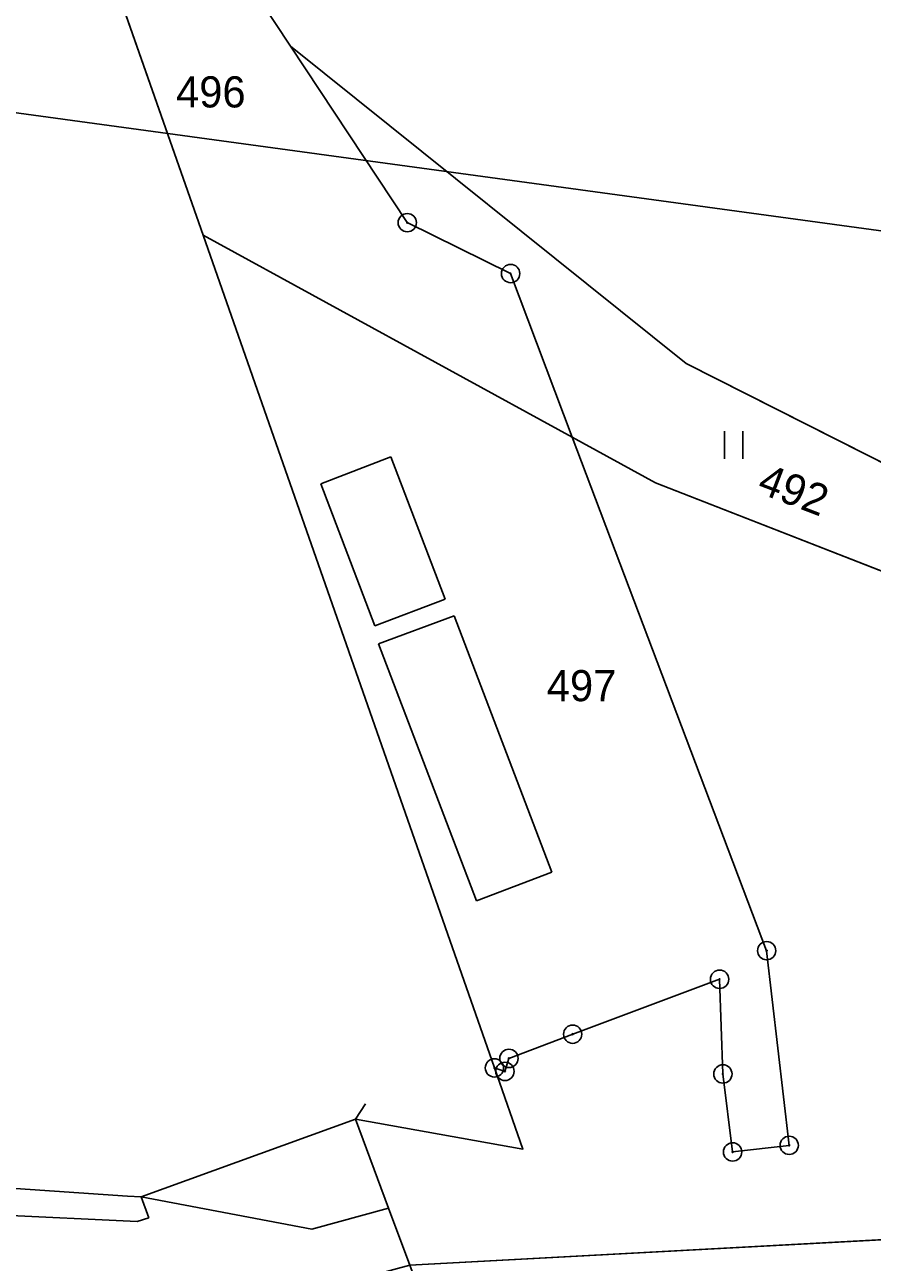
# Model space of a CAD drawing. Extents: x -689422 to -685210, y -987725 to -982160.
# Drawn here: x -686724.5 to -686678.2, y -986202.6 to -986135.1 of the extents above; entities that cross this region are included whole.
import ezdxf

# ---------------------------------------------------------------- set-up
doc = ezdxf.new("R2010")
doc.units = 0
for name, color, linetype in [('KN_Hranice_katastrální území', 7, 'Continuous'), ('KN_Hranice_parcel', 7, 'Continuous'), ('KN_Hranice_parcel_vnitrni_kresba', 7, 'Continuous'), ('KN_Parcelni cisla', 7, 'Continuous'), ('KN_Polygon parcely', 7, 'Continuous'), ('KN_Pozemkove predmety', 7, 'Continuous'), ('KN_POZEMKY_OSTATNI PLOCHA', 7, 'Continuous'), ('KN_POZEMKY_OVOCNY_SAD', 7, 'Continuous'), ('KN_POZEMKY_TTP', 7, 'Continuous'), ('KN_POZEMKY_VODNI_PLOCHA', 7, 'Continuous'), ('KN_VYUZITI_07_vodni plocha_tok prirozeny', 7, 'Continuous'), ('KN_VYUZITI_16_ostatni plocha_silnice', 7, 'Continuous'), ('KN_VYUZITI_23_ostatni plocha_manipulacni plocha', 7, 'Continuous'), ('KN_VYUZITI_26_ostatni plocha_jina plocha', 7, 'Continuous'), ('KN_Značky bodu BP', 7, 'Continuous'), ('KN_Značky kultur', 7, 'Continuous')]:
    doc.layers.add(name, color=color, linetype=linetype)

msp = doc.modelspace()

# ---------------------------------------------------------------- linework, layer by layer
at = {"layer": 'KN_Hranice_katastrální území'}
for points in [[(-686739.44, -986009.75), (-686731, -986034.99), (-686723.61, -986047.67), (-686727.99, -986057.35), (-686726.21, -986068.65), (-686726.79, -986069.45), (-686733.98, -986078.77), (-686737.03, -986087.16), (-686734.88, -986100.9), (-686734.48, -986103.49), (-686721.63, -986126.87), (-686714.74, -986146.55), (-686698.83, -986192.01), (-686697.28, -986196.44), (-686706.41, -986194.81), (-686704.61, -986199.67), (-686703.45, -986202.79), (-686701.28, -986208.65), (-686700.56, -986210.6), (-686698.08, -986217.29), (-686693.87, -986213.32), (-686689.98, -986217.58), (-686665.99, -986301.77)], [(-686697.28, -986196.44), (-686698.83, -986192.01), (-686714.74, -986146.55), (-686721.63, -986126.87), (-686734.48, -986103.49), (-686734.88, -986100.9), (-686737.03, -986087.16), (-686733.98, -986078.77), (-686726.79, -986069.45), (-686726.21, -986068.65), (-686727.99, -986057.35), (-686723.61, -986047.67), (-686731, -986034.99), (-686739.44, -986009.75)], [(-686665.99, -986301.77), (-686689.98, -986217.58), (-686693.87, -986213.32), (-686698.08, -986217.29), (-686700.56, -986210.6), (-686701.28, -986208.65), (-686703.45, -986202.79), (-686704.61, -986199.67), (-686706.41, -986194.81), (-686697.28, -986196.44)]]:
    msp.add_lwpolyline(points, dxfattribs=at)
at = {"layer": 'KN_Hranice_parcel'}
for p, q in [((-686714.74, -986146.55), (-686721.63, -986126.87)), ((-686714.74, -986146.55), (-686721.63, -986126.87)), ((-686714.25, -986129.74), (-686709.96, -986136.23)), ((-686709.96, -986136.23), (-686703.59, -986145.86)), ((-686703.59, -986145.86), (-686697.95, -986148.64)), ((-686714.74, -986146.55), (-686694.58, -986157.58)), ((-686698.83, -986192.01), (-686714.74, -986146.55)), ((-686698.83, -986192.01), (-686714.74, -986146.55)), ((-686697.95, -986148.64), (-686694.58, -986157.58)), ((-686694.58, -986157.58), (-686683.97, -986185.61)), ((-686704.61, -986199.67), (-686706.41, -986194.81)), ((-686704.61, -986199.67), (-686706.41, -986194.81)), ((-686703.45, -986202.79), (-686704.61, -986199.67)), ((-686703.45, -986202.79), (-686704.61, -986199.67))]:
    msp.add_line(p, q, dxfattribs=at)
for points in [[(-686709.96, -986136.23), (-686688.36, -986153.55), (-686652.92, -986171.47), (-686653.43, -986174.36)], [(-686694.58, -986157.58), (-686690.04, -986160.07), (-686653.43, -986174.36)], [(-686683.97, -986185.61), (-686682.74, -986196.24), (-686685.83, -986196.6), (-686686.36, -986192.34), (-686686.54, -986187.17), (-686694.56, -986190.17), (-686698.04, -986191.49), (-686698.26, -986192.2), (-686698.83, -986192.01)], [(-686706.41, -986194.81), (-686697.28, -986196.44), (-686698.83, -986192.01)], [(-686706.41, -986194.81), (-686697.28, -986196.44), (-686698.83, -986192.01)], [(-686725.51, -986198.56), (-686718.86, -986199.02), (-686718.11, -986199.05)], [(-686718.11, -986199.05), (-686708.8, -986200.82), (-686704.61, -986199.67)], [(-686624.7, -986261.38), (-686636.01, -986217.82), (-686664.66, -986238.46), (-686663.73, -986216.26), (-686671.51, -986201.06), (-686703.45, -986202.79)]]:
    msp.add_lwpolyline(points, dxfattribs=at)
at = {"layer": 'KN_Hranice_parcel_vnitrni_kresba'}
for p, q in [((-686708.31, -986160.12), (-686704.48, -986158.64)), ((-686704.48, -986158.64), (-686701.53, -986166.42)), ((-686708.31, -986160.12), (-686705.36, -986167.87)), ((-686705.36, -986167.87), (-686701.53, -986166.42)), ((-686705.16, -986168.85), (-686701.03, -986167.32)), ((-686701.03, -986167.32), (-686695.7, -986181.33)), ((-686705.16, -986168.85), (-686699.81, -986182.88)), ((-686699.81, -986182.88), (-686695.7, -986181.33)), ((-686705.865, -986193.971), (-686706.409, -986194.81)), ((-686718.11, -986199.05), (-686706.41, -986194.81)), ((-686718.11, -986199.05), (-686717.69, -986200.19)), ((-686729.51, -986199.86), (-686718.33, -986200.4)), ((-686718.33, -986200.4), (-686717.69, -986200.19))]:
    msp.add_line(p, q, dxfattribs=at)
at = {"layer": 'KN_Polygon parcely'}
for points in [[(-686737.03, -986087.16), (-686734.88, -986100.9), (-686734.48, -986103.49), (-686732.94, -986104.39), (-686714.25, -986129.74), (-686709.96, -986136.23), (-686688.36, -986153.55), (-686652.92, -986171.47), (-686653.43, -986174.36), (-686599.56, -986209.09), (-686597.75, -986208.12), (-686591.19, -986200.22), (-686628.32, -986171.42), (-686733.98, -986078.77)], [(-686721.63, -986126.87), (-686714.74, -986146.55), (-686694.58, -986157.58), (-686697.95, -986148.64), (-686703.59, -986145.86), (-686709.96, -986136.23), (-686714.25, -986129.74), (-686732.94, -986104.39), (-686734.48, -986103.49)], [(-686690.04, -986160.07), (-686653.43, -986174.36), (-686652.92, -986171.47), (-686688.36, -986153.55), (-686709.96, -986136.23), (-686703.59, -986145.86), (-686697.95, -986148.64), (-686694.58, -986157.58)], [(-686698.83, -986192.01), (-686698.26, -986192.2), (-686698.04, -986191.49), (-686694.56, -986190.17), (-686686.54, -986187.17), (-686686.36, -986192.34), (-686685.83, -986196.6), (-686682.74, -986196.24), (-686683.97, -986185.61), (-686694.58, -986157.58), (-686714.74, -986146.55)], [(-686745.09, -986186.25), (-686732.73, -986205.61), (-686727.41, -986208.24), (-686726.28, -986208.8), (-686725.59, -986208.78), (-686716.22, -986206.25), (-686715.55, -986206.06), (-686703.45, -986202.79), (-686704.61, -986199.67), (-686708.8, -986200.82), (-686718.11, -986199.05), (-686718.86, -986199.02), (-686725.51, -986198.56), (-686728.01, -986197.86)]]:
    msp.add_lwpolyline(points, close=True, dxfattribs=at)
for points in [[(-686763.72, -986106.58), (-686752.96, -986135.12), (-686745.8, -986153.08), (-686725.51, -986198.56), (-686718.86, -986199.02), (-686718.11, -986199.05), (-686708.8, -986200.82), (-686704.61, -986199.67), (-686706.41, -986194.81), (-686697.28, -986196.44), (-686698.83, -986192.01), (-686714.74, -986146.55), (-686721.63, -986126.87)], [(-686653.43, -986174.36), (-686690.04, -986160.07), (-686694.58, -986157.58), (-686683.97, -986185.61), (-686682.74, -986196.24), (-686685.83, -986196.6), (-686686.36, -986192.34), (-686686.54, -986187.17), (-686694.56, -986190.17), (-686698.04, -986191.49), (-686698.26, -986192.2), (-686698.83, -986192.01), (-686697.28, -986196.44), (-686706.41, -986194.81), (-686704.61, -986199.67), (-686703.45, -986202.79), (-686671.51, -986201.06)], [(-686624.7, -986261.38), (-686636.01, -986217.82), (-686664.66, -986238.46), (-686663.73, -986216.26), (-686671.51, -986201.06), (-686703.45, -986202.79), (-686701.28, -986208.65), (-686700.56, -986210.6), (-686696.47, -986210.62), (-686679.56, -986210.72), (-686671.4, -986248.73)]]:
    msp.add_lwpolyline(points, dxfattribs=at)
at = {"layer": 'KN_Pozemkove predmety'}
msp.add_line((-686895.27, -986116.64), (-686611.41, -986155.35), dxfattribs=at)
at = {"layer": 'KN_POZEMKY_OSTATNI PLOCHA'}
for p, q in [((-686721.63, -986126.87), (-686714.74, -986146.55)), ((-686714.74, -986146.55), (-686721.63, -986126.87)), ((-686714.25, -986129.74), (-686709.96, -986136.23)), ((-686709.96, -986136.23), (-686703.59, -986145.86)), ((-686703.59, -986145.86), (-686697.95, -986148.64)), ((-686714.74, -986146.55), (-686698.83, -986192.01)), ((-686714.74, -986146.55), (-686694.58, -986157.58)), ((-686698.83, -986192.01), (-686714.74, -986146.55)), ((-686694.58, -986157.58), (-686714.74, -986146.55)), ((-686697.95, -986148.64), (-686694.58, -986157.58)), ((-686694.58, -986157.58), (-686683.97, -986185.61)), ((-686683.97, -986185.61), (-686694.58, -986157.58)), ((-686694.58, -986157.58), (-686690.04, -986160.07)), ((-686690.04, -986160.07), (-686653.43, -986174.36)), ((-686683.97, -986185.61), (-686682.74, -986196.24)), ((-686682.74, -986196.24), (-686683.97, -986185.61)), ((-686686.54, -986187.17), (-686694.56, -986190.17)), ((-686694.56, -986190.17), (-686686.54, -986187.17)), ((-686686.36, -986192.34), (-686686.54, -986187.17)), ((-686686.54, -986187.17), (-686686.36, -986192.34)), ((-686694.56, -986190.17), (-686698.04, -986191.49)), ((-686698.04, -986191.49), (-686694.56, -986190.17)), ((-686698.04, -986191.49), (-686698.26, -986192.2)), ((-686698.26, -986192.2), (-686698.04, -986191.49)), ((-686698.83, -986192.01), (-686697.28, -986196.44)), ((-686698.26, -986192.2), (-686698.83, -986192.01)), ((-686697.28, -986196.44), (-686698.83, -986192.01)), ((-686698.83, -986192.01), (-686698.26, -986192.2)), ((-686685.83, -986196.6), (-686686.36, -986192.34)), ((-686686.36, -986192.34), (-686685.83, -986196.6)), ((-686697.28, -986196.44), (-686706.41, -986194.81)), ((-686706.41, -986194.81), (-686704.61, -986199.67)), ((-686704.61, -986199.67), (-686706.41, -986194.81)), ((-686706.41, -986194.81), (-686697.28, -986196.44)), ((-686682.74, -986196.24), (-686685.83, -986196.6)), ((-686685.83, -986196.6), (-686682.74, -986196.24)), ((-686718.86, -986199.02), (-686725.51, -986198.56)), ((-686725.51, -986198.56), (-686718.86, -986199.02)), ((-686718.11, -986199.05), (-686718.86, -986199.02)), ((-686718.86, -986199.02), (-686718.11, -986199.05)), ((-686708.8, -986200.82), (-686718.11, -986199.05)), ((-686718.11, -986199.05), (-686708.8, -986200.82)), ((-686704.61, -986199.67), (-686708.8, -986200.82)), ((-686708.8, -986200.82), (-686704.61, -986199.67)), ((-686704.61, -986199.67), (-686703.45, -986202.79)), ((-686703.45, -986202.79), (-686704.61, -986199.67)), ((-686671.51, -986201.06), (-686703.45, -986202.79))]:
    msp.add_line(p, q, dxfattribs=at)
at = {"layer": 'KN_POZEMKY_OVOCNY_SAD'}
for p, q in [((-686709.96, -986136.23), (-686714.25, -986129.74)), ((-686688.36, -986153.55), (-686709.96, -986136.23)), ((-686652.92, -986171.47), (-686688.36, -986153.55))]:
    msp.add_line(p, q, dxfattribs=at)
at = {"layer": 'KN_POZEMKY_TTP'}
for p, q in [((-686703.59, -986145.86), (-686709.96, -986136.23)), ((-686709.96, -986136.23), (-686688.36, -986153.55)), ((-686697.95, -986148.64), (-686703.59, -986145.86)), ((-686694.58, -986157.58), (-686697.95, -986148.64)), ((-686688.36, -986153.55), (-686652.92, -986171.47)), ((-686690.04, -986160.07), (-686694.58, -986157.58)), ((-686653.43, -986174.36), (-686690.04, -986160.07))]:
    msp.add_line(p, q, dxfattribs=at)
at = {"layer": 'KN_POZEMKY_VODNI_PLOCHA'}
msp.add_line((-686703.45, -986202.79), (-686671.51, -986201.06), dxfattribs=at)
at = {"layer": 'KN_VYUZITI_07_vodni plocha_tok prirozeny'}
msp.add_line((-686703.45, -986202.79), (-686671.51, -986201.06), dxfattribs=at)
at = {"layer": 'KN_VYUZITI_16_ostatni plocha_silnice'}
for p, q in [((-686721.63, -986126.87), (-686714.74, -986146.55)), ((-686714.74, -986146.55), (-686698.83, -986192.01)), ((-686698.83, -986192.01), (-686697.28, -986196.44)), ((-686697.28, -986196.44), (-686706.41, -986194.81)), ((-686706.41, -986194.81), (-686704.61, -986199.67)), ((-686718.86, -986199.02), (-686725.51, -986198.56)), ((-686725.51, -986198.56), (-686718.86, -986199.02)), ((-686718.11, -986199.05), (-686718.86, -986199.02)), ((-686718.86, -986199.02), (-686718.11, -986199.05)), ((-686708.8, -986200.82), (-686718.11, -986199.05)), ((-686718.11, -986199.05), (-686708.8, -986200.82)), ((-686704.61, -986199.67), (-686708.8, -986200.82)), ((-686708.8, -986200.82), (-686704.61, -986199.67)), ((-686704.61, -986199.67), (-686703.45, -986202.79))]:
    msp.add_line(p, q, dxfattribs=at)
at = {"layer": 'KN_VYUZITI_23_ostatni plocha_manipulacni plocha'}
for p, q in [((-686714.74, -986146.55), (-686694.58, -986157.58)), ((-686698.83, -986192.01), (-686714.74, -986146.55)), ((-686694.58, -986157.58), (-686683.97, -986185.61)), ((-686683.97, -986185.61), (-686694.58, -986157.58)), ((-686694.58, -986157.58), (-686690.04, -986160.07)), ((-686690.04, -986160.07), (-686653.43, -986174.36)), ((-686683.97, -986185.61), (-686682.74, -986196.24)), ((-686682.74, -986196.24), (-686683.97, -986185.61)), ((-686686.54, -986187.17), (-686694.56, -986190.17)), ((-686694.56, -986190.17), (-686686.54, -986187.17)), ((-686686.36, -986192.34), (-686686.54, -986187.17)), ((-686686.54, -986187.17), (-686686.36, -986192.34)), ((-686694.56, -986190.17), (-686698.04, -986191.49)), ((-686698.04, -986191.49), (-686694.56, -986190.17)), ((-686698.04, -986191.49), (-686698.26, -986192.2)), ((-686698.26, -986192.2), (-686698.04, -986191.49)), ((-686698.26, -986192.2), (-686698.83, -986192.01)), ((-686697.28, -986196.44), (-686698.83, -986192.01)), ((-686698.83, -986192.01), (-686698.26, -986192.2)), ((-686685.83, -986196.6), (-686686.36, -986192.34)), ((-686686.36, -986192.34), (-686685.83, -986196.6)), ((-686704.61, -986199.67), (-686706.41, -986194.81)), ((-686706.41, -986194.81), (-686697.28, -986196.44)), ((-686682.74, -986196.24), (-686685.83, -986196.6)), ((-686685.83, -986196.6), (-686682.74, -986196.24)), ((-686703.45, -986202.79), (-686704.61, -986199.67)), ((-686671.51, -986201.06), (-686703.45, -986202.79))]:
    msp.add_line(p, q, dxfattribs=at)
at = {"layer": 'KN_VYUZITI_26_ostatni plocha_jina plocha'}
for p, q in [((-686714.74, -986146.55), (-686721.63, -986126.87)), ((-686714.25, -986129.74), (-686709.96, -986136.23)), ((-686709.96, -986136.23), (-686703.59, -986145.86)), ((-686703.59, -986145.86), (-686697.95, -986148.64)), ((-686694.58, -986157.58), (-686714.74, -986146.55)), ((-686697.95, -986148.64), (-686694.58, -986157.58))]:
    msp.add_line(p, q, dxfattribs=at)
at = {"layer": 'KN_Značky bodu BP'}
for centre, radius in [((-686703.59, -986145.86), 0.5), ((-686703.59, -986145.86), 0.0303), ((-686697.95, -986148.64), 0.5), ((-686697.95, -986148.64), 0.0303), ((-686683.97, -986185.61), 0.5), ((-686683.97, -986185.61), 0.0303), ((-686686.54, -986187.17), 0.5), ((-686686.54, -986187.17), 0.0303), ((-686694.56, -986190.17), 0.5), ((-686694.56, -986190.17), 0.0303), ((-686698.04, -986191.49), 0.5), ((-686698.83, -986192.01), 0.5), ((-686698.83, -986192.01), 0.5), ((-686698.83, -986192.01), 0.0303), ((-686698.83, -986192.01), 0.0303), ((-686698.26, -986192.2), 0.5), ((-686698.04, -986191.49), 0.0303), ((-686686.36, -986192.34), 0.5), ((-686698.26, -986192.2), 0.0303), ((-686686.36, -986192.34), 0.0303), ((-686682.74, -986196.24), 0.5), ((-686685.83, -986196.6), 0.5), ((-686685.83, -986196.6), 0.0303), ((-686682.74, -986196.24), 0.0303)]:
    msp.add_circle(centre, radius, dxfattribs=at)
at = {"layer": 'KN_Značky kultur'}
for p, q in [((-686686.271, -986158.75), (-686686.271, -986157.25)), ((-686685.27, -986158.75), (-686685.27, -986157.25))]:
    msp.add_line(p, q, dxfattribs=at)

# ---------------------------------------------------------------- texts
at = {"layer": 'KN_Parcelni cisla'}
for s, p in [('496', (-686716.21, -986139.57)), ('497', (-686695.97, -986171.99))]:
    msp.add_text(s, height=1.7, dxfattribs=at).set_placement(p)
msp.add_text('492', height=1.7, rotation=339, dxfattribs=at).set_placement((-686684.564, -986160.563))

doc.saveas('drawing.dxf')
